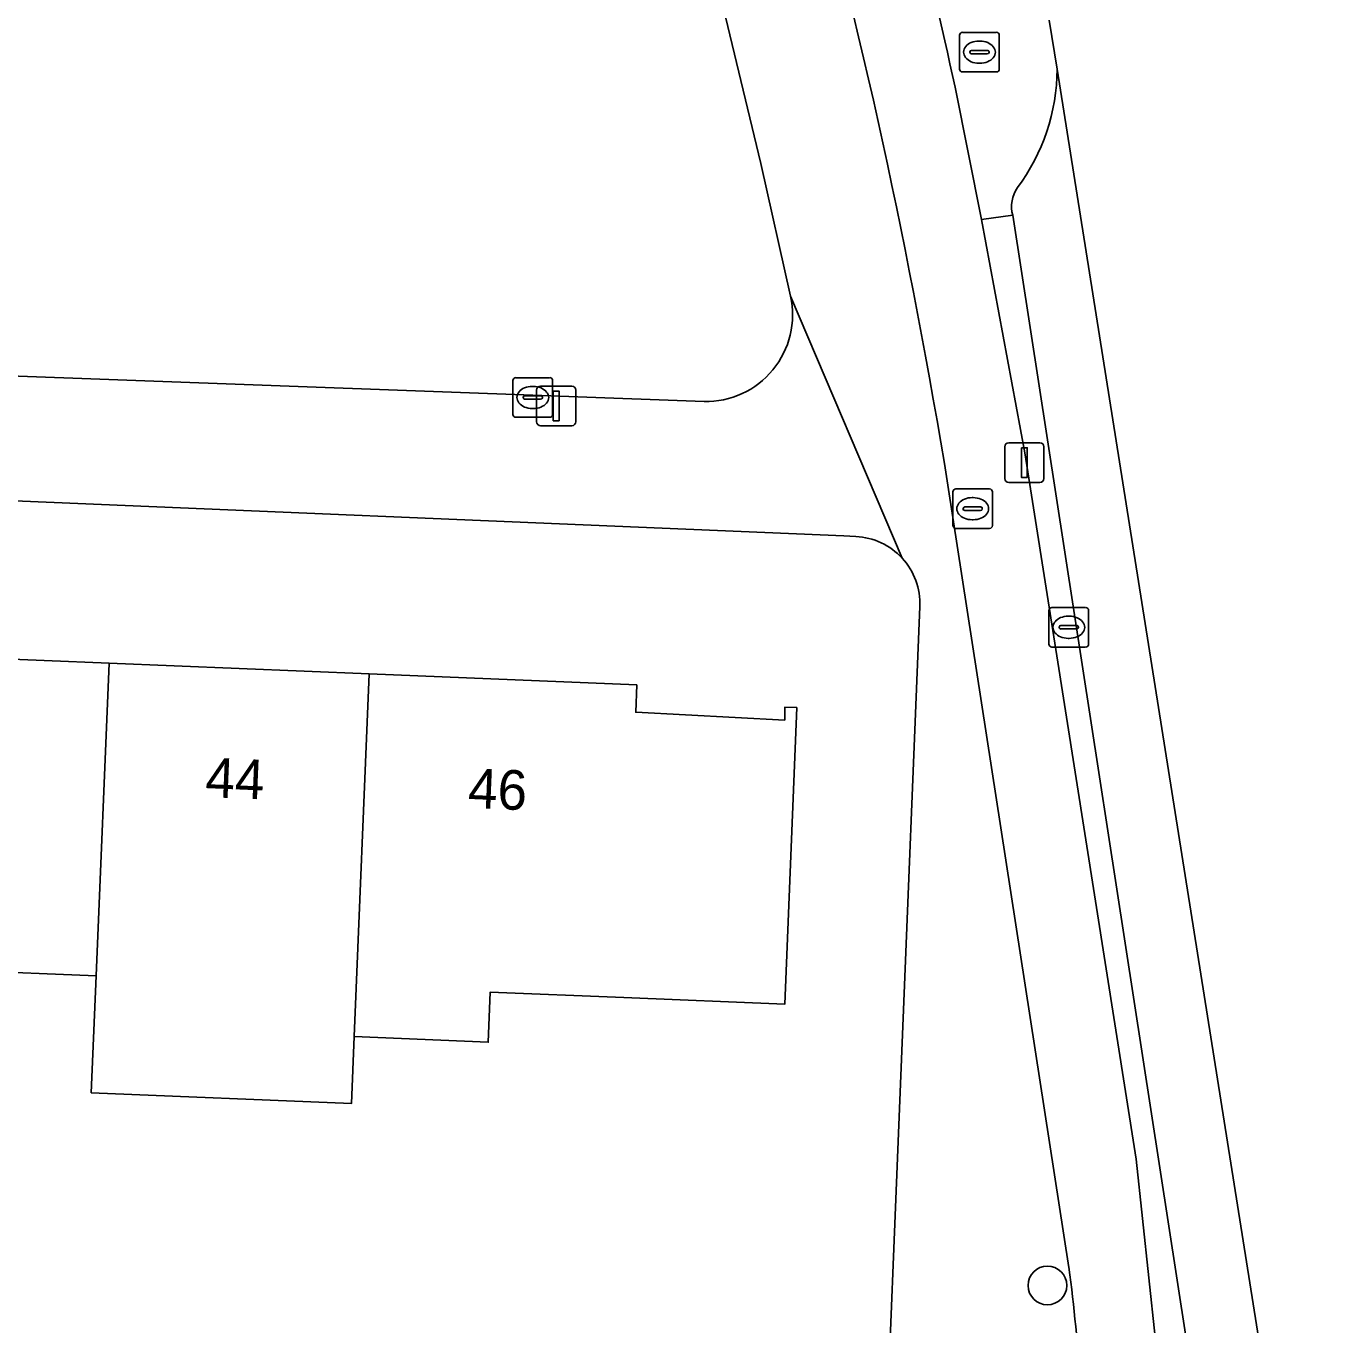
# Model space of a CAD drawing. Extents: x 160077 to 160948, y 386481 to 387498.
# Drawn here: x 160764.89 to 160798.12, y 387422.71 to 387455.51 of the extents above; entities that cross this region are included whole.
import ezdxf

# ---------------------------------------------------------------- set-up
doc = ezdxf.new("R2010")
doc.units = 0
for name, color, linetype in [('IMGEO_Berm_open', 7, 'Continuous'), ('IMGEO_Boom', 7, 'Continuous'), ('IMGEO_Brandkraan', 7, 'Continuous'), ('IMGEO_Erf', 7, 'Continuous'), ('IMGEO_Fietspad_gesloten', 7, 'Continuous'), ('IMGEO_Groenvoorziening', 7, 'Continuous'), ('IMGEO_Kolk', 7, 'Continuous'), ('IMGEO_Lichtmast', 7, 'Continuous'), ('IMGEO_Pand', 7, 'Continuous'), ('IMGEO_Pand_nummerreeks', 7, 'Continuous'), ('IMGEO_Parkeervlak_open', 7, 'Continuous'), ('IMGEO_Verkeerseiland_groen', 7, 'Continuous'), ('IMGEO_Voetpad_open', 7, 'Continuous')]:
    doc.layers.add(name, color=color, linetype=linetype)

msp = doc.modelspace()

# ---------------------------------------------------------------- linework, layer by layer
at = {"layer": 'IMGEO_Berm_open'}
msp.add_lwpolyline([(160789.805, 387450.733), (160789.02, 387450.628), (160790.111, 387444.734), (160792.927, 387426.889), (160793.567, 387420.894), (160794.398, 387420.998)], close=True, dxfattribs=at)
at = {"layer": 'IMGEO_Boom'}
msp.add_circle((160790.683, 387423.701), 0.489, dxfattribs=at)
at = {"layer": 'IMGEO_Brandkraan'}
for p, q in [((160788.295, 387442.897), (160788.295, 387443.749)), ((160788.37, 387443.823), (160789.222, 387443.823)), ((160789.296, 387443.749), (160789.296, 387442.897)), ((160788.554, 387443.317), (160788.554, 387443.329)), ((160788.597, 387443.366), (160788.995, 387443.366)), ((160788.783, 387443.603), (160788.808, 387443.603)), ((160789.038, 387443.329), (160789.038, 387443.317)), ((160788.992, 387443.28), (160788.594, 387443.28)), ((160788.806, 387443.043), (160788.781, 387443.043)), ((160789.222, 387442.823), (160788.37, 387442.823))]:
    msp.add_line(p, q, dxfattribs=at)
for points in [[(160788.295, 387442.897), (160788.295, 387443.749)], [(160788.37, 387443.823), (160789.222, 387443.823)], [(160789.296, 387443.749), (160789.296, 387442.897)], [(160789.222, 387442.823), (160788.37, 387442.823)]]:
    msp.add_lwpolyline(points, dxfattribs=at)
for centre, radius, start, end in [((160788.372, 387443.747), 0.0765, 91.552, 178.448), ((160788.372, 387443.747), 0.0765, 91.552, 178.448), ((160789.22, 387443.747), 0.0765, 1.552, 88.448), ((160789.22, 387443.747), 0.0765, 1.552, 88.448), ((160788.594, 387443.326), 0.0403, 85.8775, 175.7526), ((160788.591, 387443.316), 0.0366, 178.938, 274.7102), ((160788.995, 387443.323), 0.043, 264.8664, 352.4533), ((160788.999, 387443.328), 0.0386, 1.7309, 96.639), ((160788.372, 387442.899), 0.0765, 181.552, 268.448), ((160788.372, 387442.899), 0.0765, 181.552, 268.448), ((160789.22, 387442.899), 0.0765, 271.552, 358.448), ((160789.22, 387442.899), 0.0765, 271.552, 358.448)]:
    msp.add_arc(centre, radius, start, end, dxfattribs=at)
for centre, major_axis, ratio, start_param, end_param in [((160788.782, 387443.323), (-0.387, 0.002), 0.722429, 4.712389, 7.853982), ((160788.807, 387443.323), (-0.39, 0.002), 0.717154, 1.570796, 4.712389)]:
    msp.add_ellipse(centre, major_axis=major_axis, ratio=ratio, start_param=start_param, end_param=end_param, dxfattribs=at)
at = {"layer": 'IMGEO_Erf'}
for points in [[(160785.84, 387442.62), (160785.543, 387442.633), (160737.653, 387444.656)], [(160734.595, 387441.858), (160734.542, 387440.758), (160734.184, 387433.013), (160733.87, 387426.221), (160733.783, 387424.332), (160733.764, 387423.932), (160739.644, 387423.66), (160739.682, 387424.499), (160746.417, 387424.187), (160746.338, 387422.474), (160746.205, 387419.602), (160772.898, 387418.465), (160773.014, 387421.415), (160779.621, 387421.157), (160779.505, 387418.207), (160786.537, 387417.979), (160787.461, 387440.854)], [(160760.402, 387439.693), (160766.976, 387439.422), (160773.551, 387439.151), (160780.31, 387438.873), (160780.282, 387438.182), (160784.047, 387437.983), (160784.053, 387438.313), (160784.35, 387438.297), (160784.046, 387430.804), (160779.984, 387430.971), (160776.609, 387431.11), (160776.557, 387429.846), (160773.173, 387429.986), (160773.104, 387428.3), (160766.528, 387428.571), (160766.65, 387431.523), (160763.349, 387431.659)]]:
    msp.add_lwpolyline(points, dxfattribs=at)
for centre, radius, start, end in [((160785.762, 387440.922), 1.699, 42.5213, 87.3541), ((160785.762, 387440.921), 1.7, 357.7515, 42.5847)]:
    msp.add_arc(centre, radius, start, end, dxfattribs=at)
at = {"layer": 'IMGEO_Fietspad_gesloten'}
for points in [[(160798.117, 387387.941), (160796.787, 387396.931), (160794.188, 387415.748), (160794.038, 387416.932), (160793.567, 387420.894), (160792.927, 387426.889), (160790.111, 387444.734), (160789.02, 387450.628), (160788.353, 387453.972)], [(160788.168, 387443.92), (160791.227, 387424.159)]]:
    msp.add_lwpolyline(points, dxfattribs=at)
for centre, radius, start, end in [((160645.937, 387422.429), 145.867, 12.4886, 16.26115), ((160626.79, 387417.694), 163.495, 9.23078, 15.39868), ((160745.368, 387418.158), 46.25, 0.0052, 7.4555)]:
    msp.add_arc(centre, radius, start, end, dxfattribs=at)
at = {"layer": 'IMGEO_Groenvoorziening'}
for points in [[(160750.243, 387479.074), (160730.52, 387479.863), (160731.029, 387474.508), (160732.068, 387462.758), (160733.466, 387448.214), (160736.053, 387447.712), (160738.677, 387447.463), (160753.058, 387447.101), (160782.008, 387446.032)], [(160784.191, 387448.692), (160783.443, 387452.044), (160781.549, 387459.917)]]:
    msp.add_lwpolyline(points, dxfattribs=at)
msp.add_arc((160782.06, 387448.215), 2.184, 268.6303, 12.6198, dxfattribs=at)
at = {"layer": 'IMGEO_Kolk'}
for p, q in [((160788.465, 387454.429), (160788.465, 387455.281)), ((160788.54, 387455.355), (160789.392, 387455.355)), ((160789.466, 387455.281), (160789.466, 387454.429)), ((160788.953, 387455.135), (160788.978, 387455.135)), ((160788.724, 387454.849), (160788.724, 387454.861)), ((160789.162, 387454.812), (160788.764, 387454.812)), ((160788.767, 387454.898), (160789.165, 387454.898)), ((160789.208, 387454.861), (160789.208, 387454.849)), ((160789.392, 387454.355), (160788.54, 387454.355)), ((160788.976, 387454.575), (160788.951, 387454.575)), ((160777.256, 387446.632), (160778.108, 387446.632)), ((160777.181, 387445.706), (160777.181, 387446.558)), ((160777.669, 387446.412), (160777.694, 387446.412)), ((160778.182, 387446.558), (160778.182, 387445.706)), ((160777.44, 387446.126), (160777.44, 387446.138)), ((160777.878, 387446.089), (160777.48, 387446.089)), ((160777.483, 387446.175), (160777.881, 387446.175)), ((160777.924, 387446.138), (160777.924, 387446.126)), ((160778.108, 387445.632), (160777.256, 387445.632)), ((160777.692, 387445.852), (160777.667, 387445.852)), ((160790.722, 387439.901), (160790.722, 387440.753)), ((160790.797, 387440.827), (160791.649, 387440.827)), ((160791.723, 387440.753), (160791.723, 387439.901)), ((160790.981, 387440.321), (160790.981, 387440.333)), ((160791.024, 387440.37), (160791.422, 387440.37)), ((160791.21, 387440.607), (160791.235, 387440.607)), ((160791.465, 387440.333), (160791.465, 387440.321)), ((160791.419, 387440.284), (160791.021, 387440.284)), ((160791.233, 387440.047), (160791.208, 387440.047)), ((160791.649, 387439.827), (160790.797, 387439.827))]:
    msp.add_line(p, q, dxfattribs=at)
for points in [[(160788.465, 387454.429), (160788.465, 387455.281)], [(160788.54, 387455.355), (160789.392, 387455.355)], [(160789.466, 387455.281), (160789.466, 387454.429)], [(160789.392, 387454.355), (160788.54, 387454.355)], [(160777.256, 387446.632), (160778.108, 387446.632)], [(160777.181, 387445.706), (160777.181, 387446.558)], [(160778.182, 387446.558), (160778.182, 387445.706)], [(160778.108, 387445.632), (160777.256, 387445.632)], [(160790.722, 387439.901), (160790.722, 387440.753)], [(160790.797, 387440.827), (160791.649, 387440.827)], [(160791.723, 387440.753), (160791.723, 387439.901)], [(160791.649, 387439.827), (160790.797, 387439.827)]]:
    msp.add_lwpolyline(points, dxfattribs=at)
for centre, radius, start, end in [((160788.542, 387455.279), 0.0765, 91.552, 178.448), ((160788.542, 387455.279), 0.0765, 91.552, 178.448), ((160789.39, 387455.279), 0.0765, 1.552, 88.448), ((160789.39, 387455.279), 0.0765, 1.552, 88.448), ((160788.764, 387454.858), 0.0403, 85.8775, 175.7526), ((160788.761, 387454.848), 0.0366, 178.938, 274.7102), ((160789.165, 387454.855), 0.043, 264.8664, 352.4533), ((160789.169, 387454.86), 0.0386, 1.7309, 96.639), ((160788.542, 387454.431), 0.0765, 181.552, 268.448), ((160788.542, 387454.431), 0.0765, 181.552, 268.448), ((160789.39, 387454.431), 0.0765, 271.552, 358.448), ((160789.39, 387454.431), 0.0765, 271.552, 358.448), ((160777.258, 387446.556), 0.0765, 91.552, 178.448), ((160777.258, 387446.556), 0.0765, 91.552, 178.448), ((160778.106, 387446.556), 0.0765, 1.552, 88.448), ((160778.106, 387446.556), 0.0765, 1.552, 88.448), ((160777.48, 387446.135), 0.0403, 85.8775, 175.7526), ((160777.477, 387446.125), 0.0366, 178.938, 274.7102), ((160777.881, 387446.132), 0.043, 264.8664, 352.4533), ((160777.885, 387446.137), 0.0386, 1.7309, 96.639), ((160777.258, 387445.708), 0.0765, 181.552, 268.448), ((160777.258, 387445.708), 0.0765, 181.552, 268.448), ((160778.106, 387445.708), 0.0765, 271.552, 358.448), ((160778.106, 387445.708), 0.0765, 271.552, 358.448), ((160790.799, 387440.751), 0.0765, 91.552, 178.448), ((160790.799, 387440.751), 0.0765, 91.552, 178.448), ((160791.647, 387440.751), 0.0765, 1.552, 88.448), ((160791.647, 387440.751), 0.0765, 1.552, 88.448), ((160791.021, 387440.33), 0.0403, 85.8775, 175.7526), ((160791.018, 387440.32), 0.0366, 178.938, 274.7102), ((160791.422, 387440.327), 0.043, 264.8664, 352.4533), ((160791.426, 387440.332), 0.0386, 1.7309, 96.639), ((160790.799, 387439.903), 0.0765, 181.552, 268.448), ((160790.799, 387439.903), 0.0765, 181.552, 268.448), ((160791.647, 387439.903), 0.0765, 271.552, 358.448), ((160791.647, 387439.903), 0.0765, 271.552, 358.448)]:
    msp.add_arc(centre, radius, start, end, dxfattribs=at)
for centre, major_axis, ratio, start_param, end_param in [((160788.952, 387454.855), (-0.387, 0.002), 0.722429, 4.712389, 7.853982), ((160788.977, 387454.855), (-0.39, 0.002), 0.717154, 1.570796, 4.712389), ((160777.668, 387446.132), (-0.387, 0.002), 0.722429, 4.712389, 7.853982), ((160777.693, 387446.132), (-0.39, 0.002), 0.717154, 1.570796, 4.712389), ((160791.209, 387440.327), (-0.387, 0.002), 0.722429, 4.712389, 7.853982), ((160791.234, 387440.327), (-0.39, 0.002), 0.717154, 1.570796, 4.712389)]:
    msp.add_ellipse(centre, major_axis=major_axis, ratio=ratio, start_param=start_param, end_param=end_param, dxfattribs=at)
at = {"layer": 'IMGEO_Lichtmast'}
for p, q in [((160777.778, 387445.518), (160777.778, 387446.318)), ((160777.778, 387446.318), (160777.778, 387445.518)), ((160777.878, 387446.418), (160778.668, 387446.418)), ((160778.668, 387446.418), (160777.878, 387446.418)), ((160778.768, 387446.318), (160778.768, 387445.518)), ((160778.768, 387445.518), (160778.768, 387446.318)), ((160778.668, 387445.418), (160777.878, 387445.418)), ((160777.878, 387445.418), (160778.668, 387445.418)), ((160789.704, 387444.986), (160790.494, 387444.986)), ((160790.494, 387444.986), (160789.704, 387444.986)), ((160789.604, 387444.086), (160789.604, 387444.886)), ((160789.604, 387444.886), (160789.604, 387444.086)), ((160790.594, 387444.886), (160790.594, 387444.086)), ((160790.594, 387444.086), (160790.594, 387444.886)), ((160790.494, 387443.986), (160789.704, 387443.986)), ((160789.704, 387443.986), (160790.494, 387443.986))]:
    msp.add_line(p, q, dxfattribs=at)
for points in [[(160778.198, 387446.293), (160778.348, 387446.293), (160778.348, 387445.543), (160778.198, 387445.543), (160778.198, 387446.293)], [(160790.024, 387444.861), (160790.174, 387444.861), (160790.174, 387444.111), (160790.024, 387444.111), (160790.024, 387444.861)]]:
    msp.add_lwpolyline(points, dxfattribs=at)
for centre, start, end in [((160777.878, 387446.318), 90, 180), ((160777.878, 387446.318), 90, 180), ((160778.668, 387446.318), 0, 90), ((160778.668, 387446.318), 360, 90), ((160777.878, 387445.518), 180, 270), ((160777.878, 387445.518), 180, 270), ((160778.668, 387445.518), 270, 0), ((160778.668, 387445.518), 270, 0), ((160789.704, 387444.886), 90, 180), ((160789.704, 387444.886), 90, 180), ((160790.494, 387444.886), 0, 90), ((160790.494, 387444.886), 360, 90), ((160789.704, 387444.086), 180, 270), ((160789.704, 387444.086), 180, 270), ((160790.494, 387444.086), 270, 0), ((160790.494, 387444.086), 270, 0)]:
    msp.add_arc(centre, 0.1, start, end, dxfattribs=at)
at = {"layer": 'IMGEO_Pand'}
for points in [[(160760.028, 387430.603), (160759.97, 387428.786), (160763.226, 387428.652), (160763.349, 387431.659), (160766.65, 387431.523), (160766.976, 387439.422), (160760.402, 387439.693)], [(160773.551, 387439.151), (160766.976, 387439.422), (160766.65, 387431.523), (160766.528, 387428.571), (160773.104, 387428.3), (160773.173, 387429.986)], [(160773.173, 387429.986), (160776.557, 387429.846), (160776.609, 387431.11), (160779.984, 387430.971), (160784.046, 387430.804), (160784.35, 387438.297), (160784.053, 387438.313), (160784.047, 387437.983), (160780.282, 387438.182), (160780.31, 387438.873), (160773.551, 387439.151)]]:
    msp.add_lwpolyline(points, close=True, dxfattribs=at)
at = {"layer": 'IMGEO_Parkeervlak_open'}
for points in [[(160796.214, 387421.118), (160790.926, 387454.423)], [(160789.805, 387450.733), (160794.398, 387420.998), (160794.423, 387420.841), (160796.214, 387421.118)]]:
    msp.add_lwpolyline(points, dxfattribs=at)
for centre, radius, start, end in [((160785.904, 387454.442), 5.023, 323.2257, 359.7897), ((160790.632, 387450.951), 0.855, 145.5139, 194.7682)]:
    msp.add_arc(centre, radius, start, end, dxfattribs=at)
at = {"layer": 'IMGEO_Verkeerseiland_groen'}
for points in [[(160790.926, 387454.423), (160790.73, 387455.66)], [(160788.353, 387453.972), (160789.02, 387450.628), (160789.805, 387450.733)]]:
    msp.add_lwpolyline(points, dxfattribs=at)
for centre, radius, start, end in [((160645.937, 387422.429), 145.867, 12.4886, 16.26115), ((160785.904, 387454.442), 5.023, 323.2257, 359.7897), ((160790.632, 387450.951), 0.855, 145.5139, 194.7682)]:
    msp.add_arc(centre, radius, start, end, dxfattribs=at)
at = {"layer": 'IMGEO_Voetpad_open'}
for points in [[(160779.133, 387467.808), (160781.549, 387459.917), (160783.443, 387452.044), (160784.191, 387448.692), (160787.014, 387442.071)], [(160782.008, 387446.032), (160753.058, 387447.101), (160738.677, 387447.463), (160736.053, 387447.712), (160733.466, 387448.214), (160730.906, 387449.044), (160728.546, 387450.005), (160725.545, 387451.675), (160724.177, 387452.2), (160722.768, 387452.6), (160721.328, 387452.873), (160719.87, 387453.017), (160718.405, 387453.029), (160717.154, 387452.936), (160621.84, 387437.953), (160621.996, 387436.964), (160645.163, 387440.553), (160671.288, 387444.59), (160703.675, 387449.708), (160717.414, 387451.796)], [(160787.014, 387442.071), (160784.191, 387448.692)], [(160737.653, 387444.656), (160785.543, 387442.633), (160785.84, 387442.62)], [(160791.227, 387424.159), (160788.168, 387443.92)], [(160787.461, 387440.854), (160786.537, 387417.979), (160786.472, 387416.365), (160781.8, 387300.651), (160784.891, 387300.473), (160785.8, 387319.664), (160785.749, 387321.244), (160786.467, 387340.002), (160787.019, 387354.106), (160787.533, 387367.231), (160787.593, 387368.701), (160788.689, 387394.579), (160789.328, 387412.658), (160789.525, 387417.391), (160791.618, 387417.2), (160791.618, 387418.162)]]:
    msp.add_lwpolyline(points, dxfattribs=at)
for centre, radius, start, end in [((160626.79, 387417.694), 163.495, 9.23078, 15.39868), ((160782.06, 387448.215), 2.184, 268.6303, 12.6198), ((160785.762, 387440.922), 1.699, 42.5213, 87.3541), ((160785.762, 387440.921), 1.7, 357.7515, 42.5847), ((160745.368, 387418.158), 46.25, 0.0052, 7.4555)]:
    msp.add_arc(centre, radius, start, end, dxfattribs=at)

# ---------------------------------------------------------------- texts
at = {"layer": 'IMGEO_Pand_nummerreeks'}
for s, rotation, p in [('44', 357.6394, (160769.396, 387436.039)), ('46', 357.6412, (160776.032, 387435.766))]:
    msp.add_text(s, height=1, rotation=rotation, dxfattribs=at).set_placement(p)

doc.saveas('drawing.dxf')
